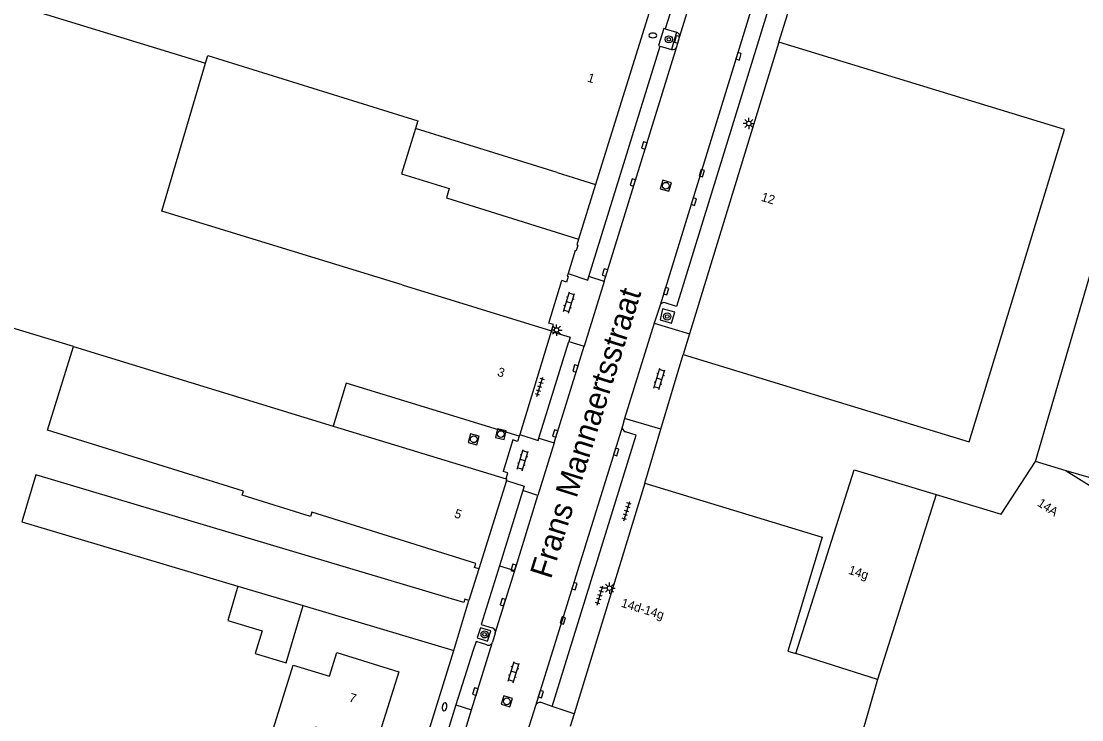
# Model space of a CAD drawing. Extents: x 132999 to 136000, y 398499 to 400501.
# Drawn here: x 134213.4 to 134331.8, y 398762.4 to 398840.4 of the extents above; entities that cross this region are included whole.
import ezdxf

# ---------------------------------------------------------------- set-up
doc = ezdxf.new("R2010")
doc.units = 0
for name, color, linetype in [('gg-afsc-hekwerk', 7, 'Continuous'), ('gg-afsc-muur', 7, 'Continuous'), ('gg-anno-huisnummerreeks BGT', 7, 'Continuous'), ('gg-anno-openbare ruimte label', 7, 'Continuous'), ('gg-bbg-bijgebouw', 7, 'Continuous'), ('gg-bbg-gedigitaliseerde bebouwing', 7, 'Continuous'), ('gg-bbg-gedigitaliseerde bijgebouw', 7, 'Continuous'), ('gg-bbg-hoofdgebouw', 7, 'Continuous'), ('gg-bbg-tussenscheiding', 7, 'Continuous'), ('gg-knt-verharding', 7, 'Continuous'), ('gg-knt-verharding nz', 7, 'Continuous'), ('gt-symb-boom', 7, 'Continuous'), ('gt-symb-brandkraan', 7, 'Continuous'), ('gt-symb-klinker verharding', 7, 'Continuous'), ('gt-symb-kolk', 7, 'Continuous'), ('gt-symb-lichtmast', 7, 'Continuous'), ('gt-symb-rioolschacht', 7, 'Continuous'), ('gt-symb-tegel verharding', 7, 'Continuous')]:
    doc.layers.add(name, color=color, linetype=linetype)

# ---------------------------------------------------------------- blocks, each defined once
blk = doc.blocks.new('gt0-KOLK')
at = {"layer": 'gt-symb-kolk'}
blk.add_lwpolyline([(0, 0), (0.37, 0), (0.37, 0.4), (-0.38, 0.4), (-0.38, 0), (0, 0)], dxfattribs=at)
blk = doc.blocks.new('gt0-BOOM')
at = {"layer": 'gt-symb-boom'}
for radius in [0.4, 0.2]:
    blk.add_circle((0, 0), radius, dxfattribs=at)
blk = doc.blocks.new('gt0-BR')
at = {"layer": 'gt-symb-brandkraan'}
for centre, radius, start, end in [((-0.24, 0), 0.206, 107.5669, 252.4331), ((0.6, -2.66), 3, 106.892, 107.5669), ((0, -0.69), 0.938, 73.108, 106.892), ((-0.6, -2.66), 3, 72.4331, 73.108), ((0.24, 0), 0.206, 287.567, 72.4331), ((0.6, 2.66), 3, 252.4331, 253.108), ((0, 0.69), 0.938, 253.108, 286.8921), ((-0.6, 2.66), 3, 286.8921, 287.567)]:
    blk.add_arc(centre, radius, start, end, dxfattribs=at)
blk = doc.blocks.new('gt0-KL1')
at = {"layer": 'gt-symb-klinker verharding'}
for p, q in [((-1.15, 0.3), (1.15, 0.3)), ((-1, -0.3), (-1, 0.3)), ((-0.5, 0.3), (-0.5, 0.45)), ((0, -0.3), (0, 0.3)), ((0.5, 0.3), (0.5, 0.45)), ((1, -0.3), (1, 0.3)), ((-1.15, -0.3), (1.15, -0.3)), ((-0.5, -0.45), (-0.5, -0.3)), ((0.5, -0.45), (0.5, -0.3))]:
    blk.add_line(p, q, dxfattribs=at)
blk = doc.blocks.new('gt0-RS')
at = {"layer": 'gt-symb-rioolschacht'}
blk.add_lwpolyline([(-0.5, -0.5), (0.5, -0.5), (0.5, 0.5), (-0.5, 0.5)], close=True, dxfattribs=at)
blk.add_circle((0, 0), 0.375, dxfattribs=at)
blk = doc.blocks.new('gt0-LMAST')
at = {"layer": 'gt-symb-lichtmast'}
for p, q in [((-0.18, 0.17), (-0.45, 0.44)), ((-0.01, 0.25), (-0.01, 0.62)), ((0.17, 0.17), (0.44, 0.44)), ((-0.26, 0), (-0.63, 0)), ((-0.18, -0.18), (-0.45, -0.45)), ((-0.01, -0.25), (-0.01, -0.63)), ((0.44, -0.45), (0.17, -0.18)), ((0.24, 0), (0.62, 0))]:
    blk.add_line(p, q, dxfattribs=at)
blk.add_circle((-0.01, 0), 0.25, dxfattribs=at)
blk = doc.blocks.new('gt0-TEG1')
at = {"layer": 'gt-symb-tegel verharding'}
for p, q in [((-1.12, 0), (1.12, 0)), ((-0.9, -0.25), (-0.9, 0.25)), ((-0.45, -0.25), (-0.45, 0.25)), ((0, -0.25), (0, 0.25)), ((0.45, -0.25), (0.45, 0.25)), ((0.9, -0.25), (0.9, 0.25))]:
    blk.add_line(p, q, dxfattribs=at)

msp = doc.modelspace()

# ---------------------------------------------------------------- linework, layer by layer
at = {"layer": 'gg-afsc-hekwerk'}
for p, q in [((134298.01, 398838.05), (134307.24, 398867.6)), ((134272.31, 398806.69), (134273.77, 398811.44)), ((134268.31, 398793.65), (134267.22, 398790.14)), ((134264.49, 398779.27), (134263.39, 398775.74))]:
    msp.add_line(p, q, dxfattribs=at)
at = {"layer": 'gg-afsc-muur'}
for points in [[(134275.64, 398816.06), (134275.45, 398815.43), (134275.55, 398815.4), (134275.36, 398814.76), (134275.25, 398814.79), (134274.46, 398812.23)], [(134274.46, 398812.23), (134274.37, 398811.94), (134274.48, 398811.9), (134274.28, 398811.26), (134273.77, 398811.44)], [(134272.62, 398805.85), (134272.83, 398806.53), (134272.31, 398806.69)], [(134269.01, 398794.08), (134268.83, 398793.49), (134268.31, 398793.65)], [(134267.54, 398789.33), (134267.74, 398789.98), (134267.22, 398790.14)]]:
    msp.add_lwpolyline(points, dxfattribs=at)
at = {"layer": 'gg-bbg-bijgebouw'}
for p, q in [((134277.54, 398822.16), (134275.64, 398816.06)), ((134261.72, 398770.14), (134263.39, 398775.74))]:
    msp.add_line(p, q, dxfattribs=at)
msp.add_lwpolyline([(134263.39, 398775.74), (134262.94, 398775.88), (134262.82, 398775.5)], dxfattribs=at)
at = {"layer": 'gg-bbg-gedigitaliseerde bebouwing'}
for p, q in [((134219.26, 398804.09), (134195.44, 398811.24)), ((134330.09, 398790.22), (134348.81, 398778.38))]:
    msp.add_line(p, q, dxfattribs=at)
for points in [[(134234.23, 398836.56), (134257.69, 398829.27), (134257.42, 398828.4)], [(134287.32, 398803.2), (134319.23, 398793.44), (134329.88, 398828.31)], [(134326.65, 398791.23), (134335.11, 398820.12), (134345.36, 398817.12), (134336.9, 398788.22), (134330.09, 398790.22)], [(134264.15, 398779.87), (134245.87, 398785.6), (134245.71, 398785.1), (134238.08, 398787.48), (134238.22, 398787.93), (134216.35, 398794.75), (134219.26, 398804.09)], [(134315.56, 398787.55), (134322.82, 398785.36), (134326.65, 398791.23)], [(134283.04, 398788.82), (134302.83, 398782.82), (134298.98, 398770.08), (134299.88, 398769.83)], [(134245.12, 398757.76), (134240.84, 398759.11), (134243.78, 398768.53), (134247.82, 398767.27), (134248.65, 398769.93), (134255.55, 398767.77)]]:
    msp.add_lwpolyline(points, dxfattribs=at)
at = {"layer": 'gg-bbg-gedigitaliseerde bijgebouw'}
for p, q in [((134237.6, 398777.33), (134236.46, 398773.5)), ((134244.9, 398775.16), (134261.72, 398770.14))]:
    msp.add_line(p, q, dxfattribs=at)
for points in [[(134257.42, 398828.4), (134255.85, 398823.37), (134261.2, 398821.7), (134260.88, 398820.66), (134275.64, 398816.06)], [(134262.82, 398775.5), (134215.04, 398789.75), (134213.48, 398784.53), (134237.6, 398777.33)], [(134299.88, 398769.83), (134306.4, 398790.31), (134315.56, 398787.55)], [(134236.46, 398773.5), (134240.29, 398772.36), (134239.53, 398769.8), (134243, 398768.77), (134244.9, 398775.16)]]:
    msp.add_lwpolyline(points, dxfattribs=at)
at = {"layer": 'gg-bbg-hoofdgebouw'}
for p, q in [((134284.09, 398843.17), (134277.54, 398822.16)), ((134298.01, 398838.05), (134288.03, 398805.51)), ((134329.88, 398828.31), (134298.01, 398838.05)), ((134233.98, 398835.7), (134234.23, 398836.56)), ((134255.92, 398810.97), (134272.62, 398805.85)), ((134272.59, 398805.76), (134269.06, 398794.25)), ((134272.62, 398805.85), (134272.59, 398805.76)), ((134288.03, 398805.51), (134287.32, 398803.2)), ((134248.22, 398795.2), (134267.54, 398789.33)), ((134269.06, 398794.25), (134269.01, 398794.08)), ((134267.57, 398789.11), (134264.49, 398779.27)), ((134267.54, 398789.33), (134267.63, 398789.3)), ((134267.57, 398789.11), (134267.63, 398789.3)), ((134283.04, 398788.82), (134275.14, 398763.07)), ((134275.14, 398763.07), (134274.71, 398761.68))]:
    msp.add_line(p, q, dxfattribs=at)
for points in [[(134255.92, 398810.97), (134229.11, 398819.19), (134233.98, 398835.7)], [(134269.01, 398794.08), (134249.7, 398800), (134248.22, 398795.2)], [(134264.49, 398779.27), (134264.01, 398779.42), (134264.15, 398779.87)], [(134255.55, 398767.77), (134253.05, 398759.75), (134253.36, 398759.65), (134253.28, 398759.41), (134246.31, 398761.58), (134245.12, 398757.76)]]:
    msp.add_lwpolyline(points, dxfattribs=at)
at = {"layer": 'gg-bbg-tussenscheiding'}
for p, q in [((134193.57, 398848.14), (134233.98, 398835.7)), ((134273.23, 398823.49), (134257.42, 398828.4)), ((134273.23, 398823.49), (134277.54, 398822.16)), ((134219.26, 398804.09), (134248.22, 398795.2)), ((134330.09, 398790.22), (134326.65, 398791.23)), ((134315.56, 398787.55), (134308.99, 398766.92)), ((134237.6, 398777.33), (134244.9, 398775.16)), ((134308.99, 398766.92), (134299.88, 398769.83)), ((134308.99, 398766.92), (134307.16, 398760.45))]:
    msp.add_line(p, q, dxfattribs=at)
at = {"layer": 'gg-knt-verharding'}
for p, q in [((134286.79, 398844.3), (134285.32, 398839.54)), ((134285.32, 398839.54), (134286.57, 398839.17)), ((134286.57, 398839.17), (134286, 398837.24)), ((134286.61, 398837.57), (134286.92, 398838.6)), ((134276.77, 398811.88), (134284.75, 398837.62)), ((134284.75, 398837.62), (134286, 398837.24)), ((134284.73, 398808.69), (134284.08, 398806.7)), ((134284.08, 398806.7), (134288.03, 398805.51)), ((134271.21, 398793.86), (134274.53, 398804.65)), ((134284.83, 398794.84), (134287.32, 398803.2)), ((134280.77, 398796.05), (134280.52, 398795.2)), ((134284.83, 398794.84), (134280.77, 398796.05)), ((134283.04, 398788.82), (134284.83, 398794.84)), ((134269.4, 398788), (134266.8, 398779.62)), ((134266.34, 398772.1), (134266.03, 398771.08)), ((134256.08, 398752.19), (134261.72, 398770.14)), ((134261.94, 398764.08), (134258.46, 398752.86)), ((134270.82, 398763.98), (134267.1, 398752.18)), ((134272.7, 398763.92), (134271.45, 398764.36)), ((134275.14, 398763.07), (134272.7, 398763.92))]:
    msp.add_line(p, q, dxfattribs=at)
for points in [[(134303.94, 398864.86), (134286.58, 398808.54), (134285.3, 398808.95)], [(134285.32, 398839.54), (134285.14, 398839.59), (134284.56, 398837.67), (134284.75, 398837.62)], [(134274.46, 398812.23), (134276.65, 398811.49), (134276.77, 398811.88)], [(134285.02, 398808.3), (134284.73, 398807.05), (134286.01, 398806.7), (134286.38, 398807.91), (134285.02, 398808.3)], [(134272.59, 398805.76), (134274.68, 398805.13), (134274.53, 398804.65)], [(134272.7, 398763.92), (134282.08, 398794.19), (134280.86, 398794.57)], [(134269.06, 398794.25), (134271.13, 398793.6), (134271.21, 398793.86)], [(134267.57, 398789.11), (134269.55, 398788.49), (134269.4, 398788)], [(134266.8, 398779.62), (134264.76, 398773.06), (134266, 398772.7)], [(134265.48, 398771.19), (134265.85, 398772.34), (134264.67, 398772.69), (134264.33, 398771.55), (134265.48, 398771.19)], [(134265.39, 398770.78), (134264.19, 398771.15), (134263.81, 398770.09), (134261.94, 398764.08)]]:
    msp.add_lwpolyline(points, dxfattribs=at)
for centre, radius, start, end in [((134286.45, 398838.71), 0.475, 346.9586, 76.2339), ((134286.13, 398837.74), 0.513, 255.2595, 340.3115), ((134285.16, 398808.51), 0.47, 72.5847, 157.0543), ((134281.01, 398795.06), 0.511, 163.8702, 252.492), ((134265.85, 398772.22), 0.501, 345.9602, 72.9727), ((134265.56, 398771.24), 0.496, 249.7857, 340.2874), ((134271.36, 398763.8), 0.571, 80.4644, 161.6485)]:
    msp.add_arc(centre, radius, start, end, dxfattribs=at)
at = {"layer": 'gg-knt-verharding nz'}
for p, q in [((134302.36, 398865.86), (134284.73, 398808.69)), ((134286.92, 398838.6), (134288.51, 398843.77)), ((134278.49, 398811.35), (134286.61, 398837.57)), ((134278.49, 398811.35), (134276.25, 398804.11)), ((134278.49, 398811.35), (134276.77, 398811.88)), ((134284.08, 398806.7), (134280.77, 398796.05)), ((134272.91, 398793.33), (134276.25, 398804.11)), ((134274.53, 398804.65), (134276.25, 398804.11)), ((134280.52, 398795.2), (134270.82, 398763.98)), ((134272.91, 398793.33), (134271.1, 398787.47)), ((134271.21, 398793.86), (134272.91, 398793.33)), ((134268.5, 398779.09), (134271.1, 398787.47)), ((134271.1, 398787.47), (134269.4, 398788)), ((134266.34, 398772.1), (134268.5, 398779.09)), ((134266.8, 398779.62), (134268.5, 398779.09)), ((134263.69, 398763.54), (134266.03, 398771.08)), ((134261.94, 398764.08), (134263.69, 398763.54)), ((134260.21, 398752.31), (134263.69, 398763.54))]:
    msp.add_line(p, q, dxfattribs=at)

# ---------------------------------------------------------------- block references
at = {"layer": 'gt-symb-boom', "rotation": 73.32270606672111}
msp.add_blockref('gt0-BOOM', (134285.71, 398838.37), dxfattribs=at)
at = {"layer": 'gt-symb-boom'}
for p in [(134285.53, 398807.43), (134265.14, 398771.95)]:
    msp.add_blockref('gt0-BOOM', p, dxfattribs=at)
at = {"layer": 'gt-symb-brandkraan'}
msp.add_blockref('gt0-BR', (134283.93, 398838.8), dxfattribs=at)
at = {"layer": 'gt-symb-brandkraan', "rotation": -99.54987762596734}
msp.add_blockref('gt0-BR', (134260.67, 398763.87), dxfattribs=at)
at = {"layer": 'gt-symb-klinker verharding'}
for p, rotation in [((134274.57, 398808.99), 73.01526746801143), ((134284.65, 398800.46), 73.01526746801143), ((134269.4, 398791.4), 73.01526746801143), ((134268.39, 398767.74), 72.72457972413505)]:
    msp.add_blockref('gt0-KL1', p, dxfattribs=dict(at, rotation=rotation))
at = {"layer": 'gt-symb-kolk'}
for p, rotation in [((134286.82, 398838.31), 74.44827510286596), ((134293.31, 398836.53), -107.1359531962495), ((134283.17, 398826.46), 72.83405393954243), ((134289.21, 398823.49), -107.45655813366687), ((134281.89, 398822.33), 72.79521788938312), ((134288.31, 398820.31), -107.1359531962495), ((134278.78, 398812.29), 72.79521788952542), ((134285.23, 398810.32), -107.1359531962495), ((134275.47, 398801.58), 72.77930062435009), ((134273.22, 398794.32), 72.79521788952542), ((134279.64, 398792.37), -107.26351841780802), ((134268.57, 398779.32), 72.79521788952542), ((134274.98, 398777.38), -107.26351841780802), ((134267.38, 398775.49), 72.77930062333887), ((134273.68, 398773.56), -107.33010868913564), ((134264.3, 398765.51), 72.75428847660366), ((134271.24, 398765.34), -107.26351841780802)]:
    msp.add_blockref('gt0-KOLK', p, dxfattribs=dict(at, rotation=rotation))
at = {"layer": 'gt-symb-lichtmast'}
for p in [(134294.65, 398828.98), (134273.19, 398805.92), (134279.09, 398777.11)]:
    msp.add_blockref('gt0-LMAST', p, dxfattribs=at)
at = {"layer": 'gt-symb-rioolschacht'}
for p, rotation in [((134285.38, 398822.03), -107.149043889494), ((134266.96, 398794.31), 166.70041567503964), ((134263.93, 398793.73), 164.28274755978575), ((134267.62, 398764.48), -107.149043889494)]:
    msp.add_blockref('gt0-RS', p, dxfattribs=dict(at, rotation=rotation))
at = {"layer": 'gt-symb-tegel verharding'}
for p, rotation in [((134271.31, 398799.58), 73.01526746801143), ((134281.01, 398785.71), 72.6698913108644), ((134278.03, 398776.3), 73.01526746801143)]:
    msp.add_blockref('gt0-TEG1', p, dxfattribs=dict(at, rotation=rotation))

# ---------------------------------------------------------------- texts
at = {"layer": 'gg-anno-huisnummerreeks BGT'}
for s, rotation, p in [('1', 342.7, (134276.54, 398833.68)), ('12', 342.9, (134295.95, 398820.36)), ('3', 343, (134266.49, 398800.83)), ('14A', 326.9, (134326.77, 398786.37)), ('5', 342.6, (134261.69, 398785.03)), ('14g', 342.3, (134305.69, 398778.73)), ('14d-14g', 342.9, (134280.31, 398775.05)), ('7', 342.7, (134249.93, 398764.48))]:
    msp.add_text(s, height=1, rotation=rotation, dxfattribs=at).set_placement(p)
at = {"layer": 'gg-anno-openbare ruimte label'}
msp.add_text('Frans Mannaertsstraat', height=2.5, rotation=72.5, dxfattribs=at).set_placement((134272.54, 398778.04))

doc.saveas('drawing.dxf')
